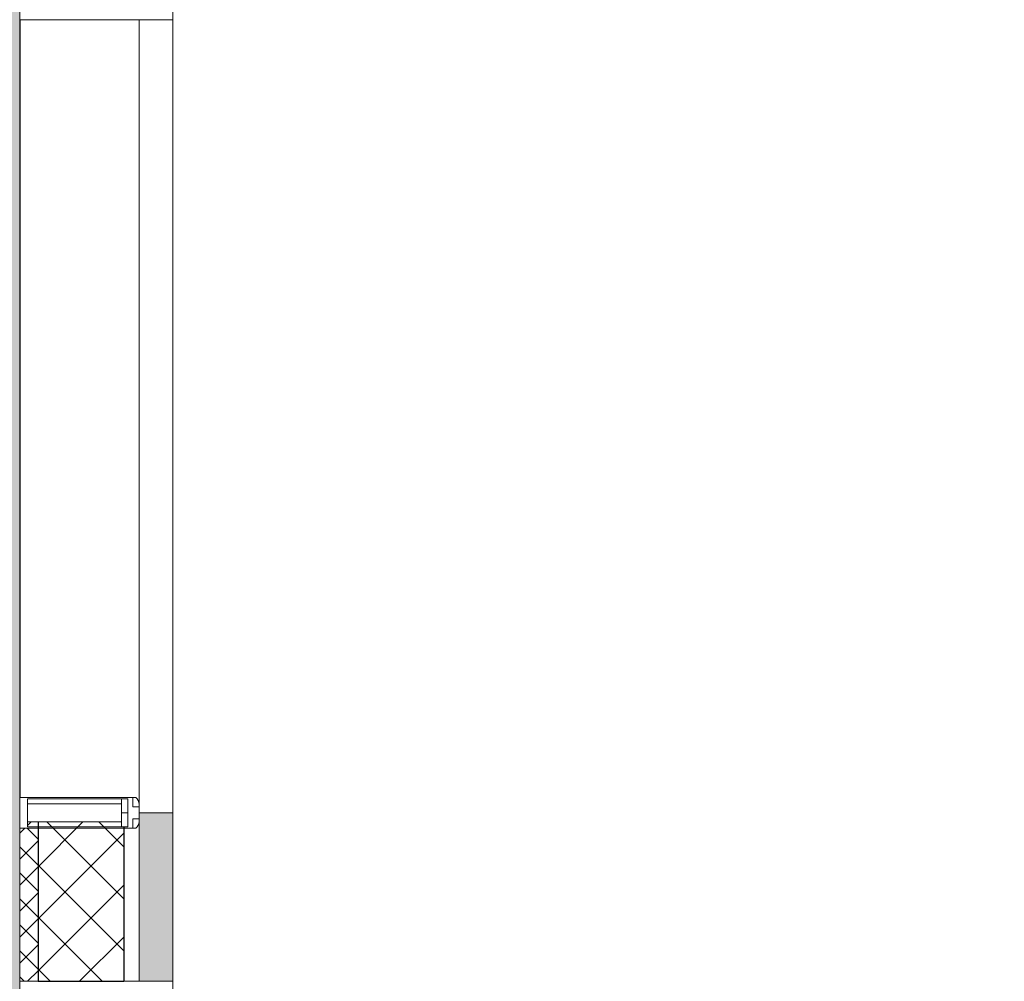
# Model space of a CAD drawing. Header units: millimetres. Extents: x -551130 to 178656, y -69521 to 202936.
# Tile 316 of 402: x -154803 to -153196, y 177069 to 178639. Entities that reach past the tile are written whole.
import ezdxf
from ezdxf import colors
from ezdxf.entities.mleader import LeaderData, LeaderLine
from ezdxf.math import Vec2, Vec3

# ---------------------------------------------------------------- set-up
doc = ezdxf.new("R2010")
doc.units = ezdxf.units.MM
doc.linetypes.add('DASHDOT', pattern=[25.4, 12.7, -6.35, 0, -6.35])
for name, color, linetype, lineweight in [('_0', 7, 'Continuous', 13), ('A-DETL-GENF', 7, 'Continuous', 5), ('A-GLAZ-CURT', 8, 'Continuous', 5), ('A-GLAZ-CWMG', 8, 'Continuous', 5), ('A-WALL', 7, 'Continuous', 5), ('A-WALL-FNSH', 8, 'Continuous', 5), ('dim_pot', 183, 'Continuous', 9), ('dim_razv', 93, 'DASHDOT', 9), ('I-WALL', 7, 'Continuous', 5)]:
    doc.layers.add(name, color=color, linetype=linetype, lineweight=lineweight)
doc.layers.add('pol', color=7, linetype='Continuous', lineweight=15, true_color=0x738991)
doc.styles.add('In tre', font='isocpeur.ttf', dxfattribs={"width": 0.8, "oblique": 10})

# ---------------------------------------------------------------- blocks, each defined once
blk = doc.blocks.new('Rectangular Mullion - R_StandardFrame_50Wx250H-V5-50_AS_M_L17')
at = {"layer": 'A-GLAZ-CWMG', "lineweight": 9}
for p, q in [((-25, -250), (-25, 0)), ((-25, 0), (25, 0)), ((25, 0), (25, -17)), ((25, -84), (25, -250)), ((25, -250), (-25, -250))]:
    blk.add_line(p, q, dxfattribs=at)
blk = doc.blocks.new('Rectangular Mullion - R_StandardFrame_50Wx250H-4796333-50_AS_M_L17')
at = {"layer": 'A-GLAZ-CWMG', "lineweight": 9}
for p, q in [((-25, -250), (-25, 0)), ((-25, 0), (25, 0)), ((25, 0), (25, -250)), ((25, -250), (-25, -250))]:
    blk.add_line(p, q, dxfattribs=at)
blk = doc.blocks.new('System Panel - A_PAN_Glass-5114048-50_AS_M_L17')
at = {"layer": 'A-GLAZ-CURT'}
for p, q in [((-647.5, 55), (-647.5, 0)), ((647.5, 55), (-633.5, 55)), ((647.5, 0), (647.5, 55)), ((-647.5, 0), (647.5, 0))]:
    blk.add_line(p, q, dxfattribs=at)
blk = doc.blocks.new('Rectangular Mullion - R_StandardFrame_50Wx250H-3342631-50_AS_M_L17')
at = {"layer": 'A-GLAZ-CWMG'}
blk.add_line((37450, 20420), (37450, 19150), dxfattribs=at)
blk = doc.blocks.new('Rectangular Mullion - 50Wx250H-3038606-50_AS_M_L17')
at = {"layer": 'A-DETL-GENF'}
for p, q in [((0, 250), (-25, 250)), ((-25, 250), (-25, 237.3)), ((-25, 65.2), (-25, 250)), ((-25, 250), (0, 250)), ((25, 250), (0, 250)), ((25, 250), (0, 250)), ((25, 237.3), (25, 250)), ((25, 65.2), (25, 250)), ((-23, 237.3), (0, 237.3)), ((-23, 237.3), (0, 237.3)), ((-23, 237.3), (-23, 73.6)), ((0, 237.3), (-14.9, 237.3)), ((-14.9, 237.3), (-14.9, 84)), ((-14.9, 84), (-14.9, 237.3)), ((14.9, 237.3), (0, 237.3)), ((0, 237.3), (23, 237.3)), ((23, 237.3), (0, 237.3)), ((14.9, 84), (14.9, 237.3)), ((14.9, 84), (14.9, 237.3)), ((23, 237.3), (23, 73.6)), ((0, 84), (-23, 84)), ((-23, 84), (-23, 73.6)), ((0, 84), (-23, 84)), ((-14.9, 84), (0, 84)), ((0, 84), (14.9, 84)), ((23, 84), (0, 84)), ((0, 84), (0, 73.6)), ((0, 84), (23, 84)), ((0, 73.6), (0, 84)), ((23, 73.6), (23, 84)), ((-25, 73.6), (-25, 65.2)), ((-25, 65.2), (-25, 60.2)), ((-10, 65.2), (-25, 65.2)), ((-25, 65.2), (-25, 60.2)), ((-25, 65.2), (-10, 65.2)), ((-10, 65.2), (-25, 65.2)), ((-23, 73.6), (0, 73.6)), ((0, 73.6), (-23, 73.6)), ((-0.5, 73.6), (-23, 73.6)), ((-10, 55), (-10, 65.2)), ((-10, 65.2), (-10, 55)), ((-10, 55), (-10, 65.2)), ((0, 73.6), (23, 73.6)), ((23, 73.6), (0, 73.6)), ((0.5, 73.6), (23, 73.6)), ((10, 65.2), (10, 55)), ((25, 65.2), (10, 65.2)), ((10, 55), (10, 65.2)), ((10, 65.2), (25, 65.2)), ((10, 65.2), (25, 65.2)), ((10, 55), (10, 65.2)), ((25, 65.2), (25, 73.6)), ((25, 65.2), (25, 60.2)), ((25, 60.2), (25, 65.2)), ((-10, 55), (-14, 55)), ((-14, 55), (-10, 55)), ((-10, 55), (0, 55)), ((0, 55), (-10, 55)), ((0, 55), (10, 55)), ((0, 55), (10, 55)), ((10, 55), (14, 55)), ((10, 55), (14, 55))]:
    blk.add_line(p, q, dxfattribs=at)
for centre, start, end in [((-14, 69.1), 218.9723, 270), ((-14, 69.1), 218.9723, 270), ((-14, 69.1), 218.9723, 270), ((14, 69.1), 270, 321.0277), ((14, 69.1), 270, 321.0277), ((14, 69.1), 270, 321.0277)]:
    blk.add_arc(centre, 14.1, start, end, dxfattribs=at)
blk = doc.blocks.new('Rectangular Mullion - R_InvisibleFrame_50Wx250H-4796714-50_AS_M_L17')
at = {"layer": 'A-GLAZ-CWMG', "lineweight": 9}
for p, q in [((-25, -237.3), (-25, -73.6)), ((25, -73.6), (25, -237.3))]:
    blk.add_line(p, q, dxfattribs=at)
blk = doc.blocks.new('RST_AR_KMN_R22_B3_FCD_rvt-1-50_AS_M_L17')
at = {"layer": 'A-WALL', "true_color": 0xeff9fa}
blk.add_hatch(color=7, dxfattribs=at).paths.add_polyline_path([(37645, 18850), (37700, 18850), (37700, 19125), (37645, 19125), (37645, 19100)])
at = {"layer": 'A-WALL'}
h = blk.add_hatch(dxfattribs=at)
h.set_pattern_fill('FP_6', color=256, style=0, pattern_type=2)
h.set_pattern_definition([(45, (0, 0), (-21.213203, 21.213203), []), (135, (0, 0), (-21.213203, -21.213203), [])])
h.paths.add_polyline_path([(37480, 18850), (37480, 19110.1), (37462.7, 19110.1), (37462.7, 19100), (37450, 19100), (37450, 18850), (37462.7, 18850)])
h = blk.add_hatch(dxfattribs=at)
h.set_pattern_fill('FP_7', color=256, style=0, pattern_type=2)
h.set_pattern_definition([(45, (0, 0), (-42.42641, 42.42641), []), (135, (0, 0), (-42.42641, -42.42641), [])])
h.paths.add_polyline_path([(37562.4, 18850), (37620, 18850), (37620, 19102), (37616.1, 19102), (37616.1, 19110.1), (37480, 19110.1), (37480, 18850)])
for p, q in [((37450, 19100), (37450, 18850)), ((37645, 19111), (37645, 18850)), ((37450, 18850), (37480, 18850)), ((37620, 18850), (37645, 18850))]:
    blk.add_line(p, q, dxfattribs=at)
at = {"layer": 'A-WALL', "lineweight": 25}
for p, q in [((37480, 19110.1), (37480, 18850)), ((37620, 19102), (37620, 18850)), ((37480, 18850), (37620, 18850))]:
    blk.add_line(p, q, dxfattribs=at)
at = {"layer": 'A-WALL-FNSH'}
for p, q in [((37700, 19125), (37645, 19125)), ((37700, 18850), (37700, 19125)), ((37645, 18850), (37700, 18850))]:
    blk.add_line(p, q, dxfattribs=at)
at = {"layer": 'A-GLAZ-CURT', "lineweight": 5, "rotation": 89.99999999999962}
blk.add_blockref('System Panel - A_PAN_Glass-5114048-50_AS_M_L17', (37700, 19772.5), dxfattribs=at)
at = {"layer": 'A-GLAZ-CWMG', "lineweight": 5, "extrusion": (0, 0, -1), "rotation": 90.00000000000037}
for name, p in [('Rectangular Mullion - R_StandardFrame_50Wx250H-V5-50_AS_M_L17', (-37700, 20445)), ('Rectangular Mullion - R_InvisibleFrame_50Wx250H-4796714-50_AS_M_L17', (-37700, 19125)), ('Rectangular Mullion - R_StandardFrame_50Wx250H-4796333-50_AS_M_L17', (-37700, 18825))]:
    blk.add_blockref(name, p, dxfattribs=at)
at = {"layer": 'A-GLAZ-CWMG', "lineweight": 5}
blk.add_blockref('Rectangular Mullion - R_StandardFrame_50Wx250H-3342631-50_AS_M_L17', (0, 0), dxfattribs=at)
at = {"layer": 'A-GLAZ-CWMG', "lineweight": 5, "rotation": 89.99999999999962}
blk.add_blockref('Rectangular Mullion - 50Wx250H-3038606-50_AS_M_L17', (37700, 19125), dxfattribs=at)

msp = doc.modelspace()

# ---------------------------------------------------------------- hatches: boundary and pattern name
at = {"layer": '_0', "transparency": 33554534}
h = msp.add_hatch(color=252, dxfattribs=at)
h.dxf.hatch_style = 1
h.paths.add_polyline_path([(-186504.2, 164969.4), (-186502.9, 167869.4), (-186002.9, 167869.4), (-186002.9, 168219.4), (-183952.9, 168219.4), (-183952.9, 172269.4), (-179002.9, 172269.4), (-179002.9, 170769.4), (-177452.9, 170769.4), (-177452.9, 177169.4), (-185852.9, 177169.4), (-185852.9, 178969.4), (-186852.9, 178969.4), (-186852.9, 180969.4), (-184102.9, 180969.4), (-184102.9, 180269.4), (-183352.9, 180269.4), (-183352.9, 179219.4), (-163952.9, 179219.4), (-163952.9, 180969.4), (-160672.9, 180969.4), (-160672.9, 178969.4), (-161752.9, 178969.4), (-161752.9, 177169.4), (-169752.9, 177169.4), (-169752.9, 168219.4), (-161802.9, 168219.4), (-161802.9, 167819.4), (-161302.9, 167819.4), (-161302.9, 164969.4), (-163402.9, 164969.4), (-163402.9, 166169.4), (-183902.9, 166169.4), (-183902.9, 164969.4)], flags=16)
h.paths.add_polyline_path([(-192753.7, 187670.2), (-154802.1, 187670.2), (-154802.1, 157718.6), (-192753.7, 157718.6)])

# ---------------------------------------------------------------- linework, layer by layer
at = {"layer": 'I-WALL'}
msp.add_line((-154802.1, 178639.4), (-154802.1, 177369.4), dxfattribs=at)

# ---------------------------------------------------------------- block references
at = {"lineweight": 5}
msp.add_blockref('RST_AR_KMN_R22_B3_FCD_rvt-1-50_AS_M_L17', (-192252.9, 158219.4), dxfattribs=at)

# ---------------------------------------------------------------- next in the draw order: leaders
at = {"layer": 'dim_pot', "color": 0, "linetype": 'ByBlock'}
ml = msp.add_multileader_mtext('Standard', dxfattribs=at)
ml.set_content('Подвесной реечный потолок', style='In tre')
ml.set_leader_properties()
ml.build(insert=Vec2(0, 0))
ml.multileader.update_dxf_attribs({"text_left_attachment_type": 6, "text_right_attachment_type": 6, "dogleg_length": 1, "arrow_head_size": 0, "scale": 50})
ctx = ml.context
ctx.base_point, ctx.scale, ctx.char_height, ctx.arrow_head_size, ctx.landing_gap_size, ctx.plane_origin = Vec3(-172246.4, 180525.8), 50, 200, 0, 4.5, Vec3(-163605.1, 181043.9)
ctx.left_attachment, ctx.right_attachment = 6, 6
notes = []
notes.append((ctx, [(1, (1, 1, 0), (-172296.4, 180525.8), (1, 0), 50, [(1, [(-173104.7, 178259.4)], 0, [])])]))
ctx.mtext.insert, ctx.mtext.width, ctx.mtext.defined_height, ctx.mtext.flow_direction = Vec3(-172241.9, 180785.8), 3092.716, 696.6, 5
ctx.mtext.has_bg_fill, ctx.mtext.bg_color, ctx.mtext.bg_scale_factor, ctx.mtext.bg_transparency, ctx.mtext.use_window_bg_color = 1, -1027028792, 1.5, 0, 1
for ctx, leaders in notes:
    for number, flags, end, landing, length, lines in leaders:
        leader = LeaderData()
        leader.index, (leader.has_last_leader_line, leader.has_dogleg_vector, leader.attachment_direction) = number, flags
        leader.last_leader_point, leader.dogleg_vector, leader.dogleg_length = Vec3(end), Vec3(landing), length
        for number, points, colour, breaks in lines:
            line = LeaderLine()
            line.index, line.vertices, line.color, line.breaks = number, Vec3.list(points), colors.encode_raw_color(colour), breaks
            leader.lines.append(line)
        ctx.leaders.append(leader)

# ---------------------------------------------------------------- next in the draw order: leaders
at = {"layer": 'dim_razv', "color": 0, "linetype": 'ByBlock'}
ml = msp.add_multileader_mtext('Standard', dxfattribs=at)
ml.set_content('Зеркало на стене, выполнить в один уровень с отделкой стен', style='In tre')
ml.set_leader_properties()
ml.build(insert=Vec2(0, 0))
ml.multileader.update_dxf_attribs({"text_left_attachment_type": 6, "text_right_attachment_type": 6, "dogleg_length": 1, "arrow_head_size": 0, "scale": 50})
ctx = ml.context
ctx.base_point, ctx.scale, ctx.char_height, ctx.arrow_head_size, ctx.landing_gap_size, ctx.plane_origin = Vec3(-175055.1, 180516.1), 50, 200, 0, 4.5, Vec3(-168243.2, 185356.1)
ctx.left_attachment, ctx.right_attachment = 6, 6
notes = []
notes.append((ctx, [(0, (1, 1, 0), (-172112.8, 180516.1), (-1, 0), 50, [(1, [(-170663.5, 177472.9)], 0, [])])]))
ctx.mtext.insert, ctx.mtext.width, ctx.mtext.defined_height, ctx.mtext.flow_direction = Vec3(-175050.6, 180756.1), 3092.716, 696.6, 5
ctx.mtext.has_bg_fill, ctx.mtext.bg_color, ctx.mtext.bg_scale_factor, ctx.mtext.bg_transparency, ctx.mtext.use_window_bg_color = 1, -1027028792, 1.5, 0, 1
for ctx, leaders in notes:
    for number, flags, end, landing, length, lines in leaders:
        leader = LeaderData()
        leader.index, (leader.has_last_leader_line, leader.has_dogleg_vector, leader.attachment_direction) = number, flags
        leader.last_leader_point, leader.dogleg_vector, leader.dogleg_length = Vec3(end), Vec3(landing), length
        for number, points, colour, breaks in lines:
            line = LeaderLine()
            line.index, line.vertices, line.color, line.breaks = number, Vec3.list(points), colors.encode_raw_color(colour), breaks
            leader.lines.append(line)
        ctx.leaders.append(leader)

# ---------------------------------------------------------------- next in the draw order: leaders
at = {"layer": 'pol', "color": 0, "linetype": 'ByBlock'}
ml = msp.add_multileader_mtext('Standard', dxfattribs=at)
ml.set_content('Керамогранит под камень^J600х1200 мм', style='In tre')
ml.set_leader_properties()
ml.build(insert=Vec2(0, 0))
ml.multileader.update_dxf_attribs({"text_left_attachment_type": 6, "text_right_attachment_type": 6, "dogleg_length": 1, "arrow_head_size": 0, "scale": 50})
ctx = ml.context
ctx.base_point, ctx.scale, ctx.char_height, ctx.arrow_head_size, ctx.landing_gap_size, ctx.plane_origin = Vec3(-169006, 180780.7), 50, 200, 0, 4.5, Vec3(-162194.2, 185620.6)
ctx.left_attachment, ctx.right_attachment = 6, 6
notes = []
notes.append((ctx, [(1, (1, 1, 0), (-169056, 180780.7), (1, 0), 50, [(1, [(-169902.9, 178458.8)], 0, [])])]))
ctx.mtext.insert, ctx.mtext.width, ctx.mtext.defined_height, ctx.mtext.flow_direction = Vec3(-169001.5, 181020.7), 3092.716, 696.6, 5
ctx.mtext.has_bg_fill, ctx.mtext.bg_color, ctx.mtext.bg_scale_factor, ctx.mtext.bg_transparency, ctx.mtext.use_window_bg_color = 1, -1027028792, 1.5, 0, 1
for ctx, leaders in notes:
    for number, flags, end, landing, length, lines in leaders:
        leader = LeaderData()
        leader.index, (leader.has_last_leader_line, leader.has_dogleg_vector, leader.attachment_direction) = number, flags
        leader.last_leader_point, leader.dogleg_vector, leader.dogleg_length = Vec3(end), Vec3(landing), length
        for number, points, colour, breaks in lines:
            line = LeaderLine()
            line.index, line.vertices, line.color, line.breaks = number, Vec3.list(points), colors.encode_raw_color(colour), breaks
            leader.lines.append(line)
        ctx.leaders.append(leader)

# ---------------------------------------------------------------- next in the draw order: leaders
at = {"layer": 'pol', "color": 1, "linetype": 'ByBlock', "true_color": 0xff0000}
ml = msp.add_multileader_mtext('Standard', dxfattribs=at)
ml.set_content('Лоток щелевой\\Pводоотводный в полу, модульный. Лщ-2', color=(255, 0, 0), style='In tre')
ml.set_leader_properties()
ml.build(insert=Vec2(0, 0))
ml.multileader.update_dxf_attribs({"text_left_attachment_type": 6, "text_right_attachment_type": 6, "dogleg_length": 1, "arrow_head_size": 0, "scale": 50})
ctx = ml.context
ctx.base_point, ctx.scale, ctx.char_height, ctx.arrow_head_size, ctx.landing_gap_size, ctx.plane_origin = Vec3(-172818.7, 180654.7), 50, 200, 0, 4.5, Vec3(-163959.7, 186224.6)
ctx.left_attachment, ctx.right_attachment = 6, 6
notes = []
notes.append((ctx, [(1, (1, 1, 0), (-172868.7, 180654.7), (1, 0), 50, [(1, [(-173761.4, 177504.4)], 0, [])])]))
ctx.mtext.insert, ctx.mtext.width, ctx.mtext.defined_height, ctx.mtext.flow_direction = Vec3(-172814.2, 180914.7), 2329.345, 696.6, 5
ctx.mtext.has_bg_fill, ctx.mtext.bg_color, ctx.mtext.bg_scale_factor, ctx.mtext.bg_transparency, ctx.mtext.use_window_bg_color = 1, -1027028792, 1.5, 0, 1
for ctx, leaders in notes:
    for number, flags, end, landing, length, lines in leaders:
        leader = LeaderData()
        leader.index, (leader.has_last_leader_line, leader.has_dogleg_vector, leader.attachment_direction) = number, flags
        leader.last_leader_point, leader.dogleg_vector, leader.dogleg_length = Vec3(end), Vec3(landing), length
        for number, points, colour, breaks in lines:
            line = LeaderLine()
            line.index, line.vertices, line.color, line.breaks = number, Vec3.list(points), colors.encode_raw_color(colour), breaks
            leader.lines.append(line)
        ctx.leaders.append(leader)

# ---------------------------------------------------------------- next in the draw order: leaders
at = {"layer": 'pol', "color": 0, "linetype": 'ByBlock'}
ml = msp.add_multileader_mtext('Standard', dxfattribs=at)
ml.set_content('Металлический профиль', style='In tre')
ml.set_leader_properties()
ml.build(insert=Vec2(0, 0))
ml.multileader.update_dxf_attribs({"text_left_attachment_type": 6, "text_right_attachment_type": 6, "dogleg_length": 1, "arrow_head_size": 0, "scale": 50})
ctx = ml.context
ctx.base_point, ctx.scale, ctx.char_height, ctx.arrow_head_size, ctx.landing_gap_size, ctx.plane_origin = Vec3(-179004.6, 181656.2), 50, 200, 0, 4.5, Vec3(-172032.8, 180206.5)
ctx.left_attachment, ctx.right_attachment = 6, 6
notes = []
notes.append((ctx, [(1, (1, 1, 0), (-179054.6, 181656.2), (1, 0), 50, [(1, [(-180045.2, 178174.4)], 0, [])])]))
ctx.mtext.insert, ctx.mtext.width, ctx.mtext.defined_height, ctx.mtext.flow_direction = Vec3(-179000.1, 181916.2), 2495.091, 696.6, 5
ctx.mtext.has_bg_fill, ctx.mtext.bg_color, ctx.mtext.bg_scale_factor, ctx.mtext.bg_transparency, ctx.mtext.use_window_bg_color = 1, -1027028792, 1.5, 0, 1
for ctx, leaders in notes:
    for number, flags, end, landing, length, lines in leaders:
        leader = LeaderData()
        leader.index, (leader.has_last_leader_line, leader.has_dogleg_vector, leader.attachment_direction) = number, flags
        leader.last_leader_point, leader.dogleg_vector, leader.dogleg_length = Vec3(end), Vec3(landing), length
        for number, points, colour, breaks in lines:
            line = LeaderLine()
            line.index, line.vertices, line.color, line.breaks = number, Vec3.list(points), colors.encode_raw_color(colour), breaks
            leader.lines.append(line)
        ctx.leaders.append(leader)

doc.saveas('drawing.dxf')
